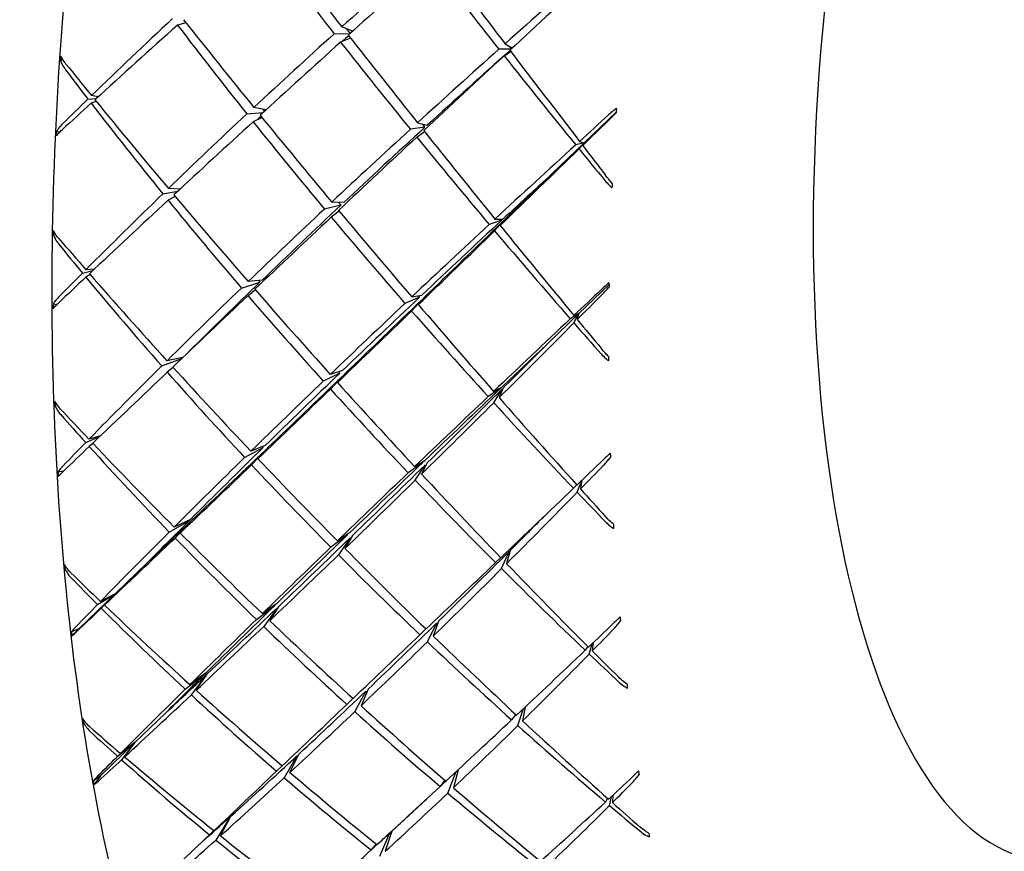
# Model space of a CAD drawing. Header units: inches. Extents: x 36 to 1719, y -84 to 1122.
# Tile 455 of 550: x 657.531 to 658.443, y 804.098 to 804.869. Entities that reach past the tile are written whole.
import ezdxf

# ---------------------------------------------------------------- set-up
doc = ezdxf.new("R2010")
doc.units = ezdxf.units.IN
doc.header["$LTSCALE"] = 48
doc.header["$MEASUREMENT"] = 0
doc.layers.add('Dimension (ANSI)', color=7, linetype='Continuous', lineweight=25)
doc.layers.add('Visible (ANSI)', color=7, linetype='Continuous', lineweight=30)
doc.styles.add('Note Text (ANSI)', font='tahoma.ttf')
doc.dimstyles.new('Architectural (ANSI)', dxfattribs={"dimscale": 48, "dimtxt": 0.125, "dimasz": 0.098425, "dimexe": 0.125, "dimexo": 0.0625, "dimgap": 0.031496, "dimtad": 0, "dimtih": 1, "dimtoh": 1, "dimdec": 4, "dimrnd": 1e-08, "dimzin": 3, "dimdsep": 46, "dimlunit": 4, "dimtxsty": 'Note Text (ANSI)', "dimcen": 0.09, "dimdle": 0.393701, "dimclrd": 256, "dimclre": 256, "dimclrt": 256, "dimadec": 0, "dimazin": 3, "dimtfac": 0.96, "dimtofl": 0, "dimtmove": 0, "dimatfit": 3, "dimfxl": 1, "dimfrac": 2, "dimtolj": 1, "dimtzin": 12, "dimlwd": -1, "dimlwe": -1, "dimarcsym": 0})

# ---------------------------------------------------------------- blocks, each defined once
blk = doc.blocks.new('*D22')
at = {"layer": 'Defpoints', "color": 0, "transparency": 16777216}
for p in [(711.01418, 998.5529), (618.7408, 762.9914), (748.91768, 762.9914)]:
    blk.add_point(p, dxfattribs=at)
at = {"layer": 'Dimension (ANSI)', "transparency": 16777216}
for p, q in [((708.01418, 998.5529), (612.7408, 998.5529)), ((618.7408, 993.82849), (618.7408, 898.07174)), ((618.7408, 767.71581), (618.7408, 887.47256)), ((745.91768, 762.9914), (612.7408, 762.9914))]:
    blk.add_line(p, q, dxfattribs=at)
for points in [[(617.9534, 993.82849), (619.5282, 993.82849), (618.7408, 998.5529)], [(617.9534, 767.71581), (619.5282, 767.71581), (618.7408, 762.9914)]]:
    blk.add_solid(points, dxfattribs=at)
at = {"layer": 'Dimension (ANSI)', "transparency": 16777216, "insert": (599.01817, 896.55992), "char_height": 6, "attachment_point": 1, "style": 'Note Text (ANSI)'}
blk.add_mtext('\\A1;19\'-7 9/16"', dxfattribs=at)

msp = doc.modelspace()

# ---------------------------------------------------------------- linework, layer by layer
at = {"layer": 'Visible (ANSI)'}
for p, q in [((657.68478, 804.86638), (657.67693, 804.86418)), ((657.83928, 804.85848), (657.82929, 804.86253)), ((657.83638, 804.85586), (657.82217, 804.8561)), ((657.8374, 804.85217), (657.82817, 804.84845)), ((657.98053, 804.84679), (657.98732, 804.84291)), ((657.98619, 804.84186), (657.97491, 804.84177)), ((657.97965, 804.83578), (657.98586, 804.83978)), ((657.57051, 804.83237), (657.56859, 804.83116)), ((657.60343, 804.79774), (657.59724, 804.79882)), ((657.59389, 804.79557), (657.60153, 804.79602)), ((657.60163, 804.79343), (657.59685, 804.79173)), ((657.75906, 804.78558), (657.74774, 804.78782)), ((657.74124, 804.78175), (657.75636, 804.7831)), ((657.7553, 804.77851), (657.747, 804.77453)), ((658.08363, 804.78354), (658.05386, 804.75492)), ((657.90626, 804.76939), (657.89283, 804.76752)), ((657.89945, 804.77358), (657.90846, 804.77141)), ((657.56751, 804.76464), (657.56495, 804.76567)), ((657.89871, 804.7603), (657.90597, 804.7654)), ((658.05386, 804.75492), (658.024, 804.72619)), ((658.05386, 804.75492), (658.04606, 804.75315)), ((658.0492, 804.74929), (658.05386, 804.75492)), ((658.0496, 804.75638), (658.05386, 804.75492)), ((658.05386, 804.75492), (658.05255, 804.75254)), ((657.66335, 804.70767), (657.67714, 804.71007)), ((657.67935, 804.71213), (657.66851, 804.71266)), ((657.67474, 804.70527), (657.66817, 804.70174)), ((657.82848, 804.69725), (657.81314, 804.69361)), ((657.83099, 804.69961), (657.81992, 804.69998)), ((657.82694, 804.69156), (657.81949, 804.68602)), ((657.97755, 804.68327), (657.96588, 804.67928)), ((657.97089, 804.67334), (657.97852, 804.68212)), ((657.97123, 804.68425), (657.97859, 804.68423)), ((657.97952, 804.68308), (657.97604, 804.67833)), ((657.56351, 804.67096), (657.56194, 804.66955)), ((657.58885, 804.63417), (657.59849, 804.63653)), ((657.59604, 804.63276), (657.59198, 804.6304)), ((657.59991, 804.63787), (657.59202, 804.63736)), ((657.7362, 804.62035), (657.75338, 804.62575)), ((657.75544, 804.62773), (657.74237, 804.6263)), ((658.07693, 804.62371), (658.04892, 804.59662)), ((657.74914, 804.61854), (657.74229, 804.61325)), ((657.565, 804.60485), (657.56153, 804.60522)), ((657.90133, 804.61187), (657.88778, 804.60612)), ((657.89399, 804.59902), (657.9034, 804.6095)), ((657.89408, 804.61207), (657.90343, 804.61385)), ((657.90546, 804.61148), (657.90016, 804.60496)), ((658.04892, 804.59662), (658.02065, 804.56929)), ((658.04892, 804.59662), (658.04102, 804.59175)), ((658.04434, 804.58795), (658.04892, 804.59662)), ((658.04438, 804.59492), (658.04892, 804.59662)), ((658.04892, 804.59662), (658.04751, 804.59114)), ((657.66232, 804.54805), (657.68081, 804.55501)), ((657.68192, 804.55606), (657.6672, 804.5529)), ((657.6729, 804.54663), (657.66741, 804.54227)), ((657.82747, 804.54147), (657.81211, 804.53399)), ((657.82985, 804.54375), (657.81854, 804.54018)), ((657.82994, 804.53873), (657.8188, 804.52659)), ((657.83231, 804.54101), (657.82522, 804.53276)), ((657.97654, 804.52748), (657.96484, 804.51966)), ((657.96993, 804.52449), (657.97752, 804.52842)), ((657.97013, 804.51387), (657.97756, 804.52636)), ((657.97851, 804.5273), (657.97501, 804.51871)), ((657.56456, 804.51312), (657.5633, 804.51163)), ((657.59182, 804.47702), (657.60473, 804.48255)), ((657.60546, 804.48324), (657.59482, 804.48009)), ((657.59856, 804.47615), (657.59512, 804.47337)), ((657.73917, 804.4632), (657.75628, 804.47237)), ((657.75823, 804.47428), (657.74502, 804.46893)), ((657.75842, 804.47008), (657.74559, 804.45633)), ((657.75154, 804.46204), (657.76041, 804.47198)), ((657.89672, 804.45469), (657.90622, 804.46039)), ((657.57117, 804.45044), (657.5661, 804.44955)), ((657.90423, 804.45849), (657.89076, 804.44897)), ((657.89729, 804.4421), (657.90641, 804.4562)), ((657.90836, 804.4581), (657.90313, 804.44781)), ((658.04748, 804.43092), (658.0516, 804.44188)), ((658.05176, 804.44203), (658.05048, 804.43399)), ((658.0471, 804.43773), (658.04399, 804.4346)), ((657.66929, 804.39404), (657.68808, 804.40487)), ((657.68897, 804.40576), (657.6739, 804.39865)), ((657.67945, 804.39308), (657.69005, 804.40469)), ((657.68911, 804.4038), (657.67464, 804.3885)), ((657.83427, 804.39115), (657.81907, 804.37998)), ((657.83652, 804.39333), (657.82516, 804.38587)), ((657.83687, 804.38853), (657.82611, 804.37288)), ((657.83912, 804.3907), (657.83219, 804.37875)), ((657.98531, 804.37698), (657.98197, 804.3647)), ((657.97652, 804.37036), (657.97181, 804.36565)), ((657.97737, 804.36009), (657.98442, 804.37609)), ((657.57362, 804.36158), (657.57262, 804.36009)), ((657.61908, 804.33677), (657.64895, 804.3655)), ((657.58538, 804.30437), (657.61908, 804.33677)), ((657.60276, 804.32681), (657.61908, 804.33677)), ((657.61908, 804.33677), (657.60558, 804.3297)), ((657.61908, 804.33677), (657.60623, 804.32334)), ((657.60925, 804.3262), (657.61908, 804.33677)), ((657.75011, 804.31298), (657.76696, 804.32576)), ((657.7688, 804.32756), (657.75563, 804.31838)), ((657.7692, 804.32359), (657.75685, 804.30646)), ((657.76248, 804.31182), (657.77108, 804.32538)), ((657.58538, 804.30437), (657.57861, 804.30134)), ((657.58538, 804.30437), (657.57908, 804.29767)), ((657.90722, 804.30425), (657.90169, 804.29876)), ((657.90855, 804.29222), (657.91719, 804.3097)), ((657.91903, 804.31149), (657.91407, 804.2976)), ((658.05737, 804.28783), (658.05492, 804.28438)), ((658.05859, 804.28089), (658.06123, 804.29038)), ((658.06217, 804.29128), (658.06142, 804.28377)), ((657.68414, 804.24827), (657.70258, 804.2626)), ((657.70342, 804.26343), (657.6885, 804.25256)), ((657.70367, 804.26159), (657.68976, 804.24305)), ((657.69431, 804.24731), (657.70455, 804.26241)), ((657.8515, 804.24641), (657.8413, 804.22752)), ((657.85362, 804.24843), (657.84704, 804.23298)), ((657.83958, 804.23979), (657.83393, 804.23421)), ((657.99924, 804.2317), (657.99683, 804.21893)), ((657.63743, 804.19877), (657.6657, 804.2261)), ((657.99041, 804.22491), (657.98667, 804.21988)), ((657.99249, 804.21464), (657.99777, 804.23032)), ((657.59052, 804.21894), (657.58975, 804.21755)), ((657.60554, 804.16794), (657.63743, 804.19877)), ((657.62147, 804.18611), (657.63743, 804.19877)), ((657.63743, 804.19877), (657.62413, 804.18876)), ((657.63743, 804.19877), (657.62511, 804.18287)), ((657.62796, 804.1855), (657.63743, 804.19877)), ((657.78757, 804.1864), (657.77587, 804.16619)), ((657.78119, 804.17112), (657.78935, 804.18805)), ((657.76882, 804.17228), (657.77394, 804.17732)), ((657.60554, 804.16794), (657.59882, 804.16312)), ((657.60554, 804.16794), (657.59948, 804.15972)), ((657.92758, 804.15196), (657.93532, 804.1719)), ((657.93715, 804.1736), (657.93278, 804.1569)), ((657.92484, 804.16378), (657.92041, 804.15806)), ((658.07747, 804.14042), (658.0792, 804.14882)), ((658.08052, 804.15005), (658.08013, 804.14307)), ((658.07553, 804.14718), (658.07364, 804.14368)), ((657.7168, 804.11228), (657.7265, 804.13062)), ((657.72567, 804.12987), (657.71251, 804.10842)), ((657.70663, 804.11323), (657.71066, 804.11718)), ((657.87357, 804.1148), (657.86412, 804.09301)), ((657.87557, 804.11663), (657.86953, 804.09795)), ((657.86096, 804.10486), (657.85642, 804.09918))]:
    msp.add_line(p, q, dxfattribs=at)
for centre, major_axis, ratio, start_param, end_param in [((658.54739, 804.83651), (-0.07006, -0.74672), 0.364593, 3.141593, 6.283185), ((658.12094, 804.87652), (-1.08183, 1.34598), 0.137398, 1.411345, 1.47114), ((658.45234, 804.84542), (-1.18088, 1.31616), 0.269265, 1.265763, 1.325865), ((658.45234, 804.84542), (-1.38351, -1.08891), 0.235378, 4.928135, 4.987931), ((658.12094, 804.87652), (-1.03111, 1.34912), 0.076382, 1.473456, 1.534484), ((658.12094, 804.87652), (-1.28495, -1.12919), 0.101643, 4.786484, 4.846586), ((658.45234, 804.84542), (-1.13933, 1.33356), 0.211581, 1.334556, 1.394658), ((658.45234, 804.84542), (-1.34305, -1.11018), 0.176994, 4.861093, 4.922122), ((658.12094, 804.87652), (-1.23234, -1.13908), 0.039443, 4.72376, 4.786354), ((658.45234, 804.84542), (-1.41917, -1.06147), 0.292641, 5.063637, 5.126232), ((658.12094, 804.87652), (-1.33195, -1.11469), 0.161915, 4.914366, 4.975394), ((658.45234, 804.84542), (-1.21919, 1.29139), 0.326011, 1.258329, 1.319357), ((658.12094, 804.87652), (-1.12818, 1.33689), 0.196711, 1.411694, 1.471796), ((658.45234, 804.84542), (-1.15253, 1.28457), 0.269265, 1.322054, 1.32549), ((658.45234, 804.84542), (-1.38351, -1.08891), 0.235378, 4.993585, 5.053687), ((658.45234, 804.84542), (-1.3503, -1.06278), 0.235378, 4.99491, 4.999638), ((658.12094, 804.87652), (-1.08183, 1.34598), 0.137398, 1.476794, 1.536896), ((658.12094, 804.87652), (-1.28495, -1.12919), 0.101643, 4.85224, 4.912035), ((658.45234, 804.84542), (-1.18088, 1.31616), 0.269265, 1.331519, 1.391314), ((658.45234, 804.84542), (-1.11199, 1.30155), 0.211581, 1.392457, 1.394587), ((657.87089, 804.71965), (-0.0365, -0.90004), 0.342423, 4.597471, 4.602068), ((658.45234, 804.84542), (-1.34305, -1.11018), 0.176994, 4.926543, 4.986645), ((658.12094, 804.87652), (-1.23234, -1.13908), 0.039443, 4.790776, 4.851804), ((658.45234, 804.84542), (-1.31082, -1.08353), 0.176994, 4.927545, 4.990167), ((658.45234, 804.84542), (-1.13933, 1.33356), 0.211581, 1.399079, 1.460108), ((658.12094, 804.87652), (-1.03111, 1.34912), 0.076382, 1.538906, 1.601501), ((658.12094, 804.87652), (-1.17063, 1.32126), 0.254683, 1.384625, 1.406258), ((658.45234, 804.84542), (-1.25494, 1.25838), 0.382084, 1.223618, 1.243769), ((658.12094, 804.87652), (-1.33195, -1.11469), 0.161915, 4.978249, 4.999882), ((658.45234, 804.84542), (-1.41917, -1.06147), 0.292641, 5.129087, 5.149238), ((658.45234, 804.84542), (-1.25494, 1.25838), 0.382084, 1.246624, 1.309218), ((658.12094, 804.87652), (-1.17063, 1.32126), 0.254683, 1.409113, 1.470141), ((658.45234, 804.84542), (-1.38351, -1.08891), 0.235378, 5.059035, 5.120063), ((658.45234, 804.84542), (-1.3503, -1.06278), 0.235378, 5.062336, 5.065193), ((658.12094, 804.87652), (-1.12818, 1.33689), 0.196711, 1.477144, 1.536939), ((658.45234, 804.84542), (-1.18993, 1.26039), 0.326011, 1.317148, 1.318652), ((658.45234, 804.84542), (-1.29743, -1.12597), 0.117152, 4.903389, 4.925022), ((658.263, 804.68293), (-0.0151, -0.90169), 0.201926, 4.600146, 4.604745), ((658.12094, 804.87652), (-1.28495, -1.12919), 0.101643, 4.917383, 4.977485), ((658.45234, 804.84542), (-1.21919, 1.29139), 0.326011, 1.324705, 1.384807), ((658.45234, 804.84542), (-1.31082, -1.08353), 0.176994, 4.991993, 5.055302), ((658.45234, 804.84542), (-1.15253, 1.28457), 0.269265, 1.388912, 1.391314), ((658.12094, 804.87652), (1.17365, 1.14508), 0.025077, 4.629637, 4.649788), ((657.88409, 804.95915), (-0.1077, -0.91534), 0.329751, 4.963989, 4.968586), ((658.45234, 804.84542), (-1.34305, -1.11018), 0.176994, 4.991993, 5.051789), ((658.12094, 804.87652), (-1.23234, -1.13908), 0.039443, 4.857152, 4.917254), ((658.45234, 804.84542), (-1.18088, 1.31616), 0.269265, 1.396662, 1.456764), ((658.12094, 804.87652), (-1.08183, 1.34598), 0.137398, 1.542244, 1.603273), ((658.45234, 804.84542), (-1.29743, -1.12597), 0.117152, 4.927878, 4.988906), ((658.12094, 804.87652), (-1.03111, 1.34912), 0.076382, 1.604356, 1.624507), ((658.12094, 804.87652), (1.17365, 1.14508), 0.025077, 4.564187, 4.626782), ((658.45234, 804.84542), (-1.13933, 1.33356), 0.211581, 1.462963, 1.484596), ((658.45234, 804.84542), (-1.26629, -1.09894), 0.117152, 4.954299, 4.992451), ((658.12094, 804.87652), (1.14549, 1.1176), 0.025077, 4.564187, 4.603216), ((658.27628, 804.92221), (0.11113, 0.91473), 0.190556, 1.819761, 1.824359), ((658.45234, 804.84542), (-1.38351, -1.08891), 0.235378, 5.124485, 5.18708), ((658.12094, 804.87652), (-1.17063, 1.32126), 0.254683, 1.474563, 1.534665), ((658.12094, 804.87652), (-1.28495, -1.12919), 0.101643, 4.981907, 5.042935), ((658.45234, 804.84542), (-1.25494, 1.25838), 0.382084, 1.31364, 1.374668), ((658.45234, 804.84542), (-1.31082, -1.08353), 0.176994, 5.057443, 5.121067), ((658.45234, 804.84542), (-1.18993, 1.26039), 0.326011, 1.382896, 1.384807), ((658.45234, 804.84542), (-1.34305, -1.11018), 0.176994, 5.057443, 5.117545), ((658.12094, 804.87652), (-1.12818, 1.33689), 0.196711, 1.542594, 1.602696), ((658.12094, 804.87652), (-1.23234, -1.13908), 0.039443, 4.922909, 4.982704), ((658.45234, 804.84542), (-1.21919, 1.29139), 0.326011, 1.390461, 1.450257), ((658.45234, 804.84542), (-1.29743, -1.12597), 0.117152, 4.993327, 5.053429), ((658.45234, 804.84542), (-1.26629, -1.09894), 0.117152, 4.993327, 5.056951), ((658.12094, 804.87652), (1.14549, 1.1176), 0.025077, 4.498738, 4.563311), ((658.12094, 804.87652), (-1.08183, 1.34598), 0.137398, 1.607694, 1.670289), ((658.45234, 804.84542), (-1.15253, 1.28457), 0.269265, 1.456027, 1.456764), ((658.45234, 804.84542), (-1.15253, 1.28457), 0.269265, 1.457641, 1.457782), ((657.87436, 804.6476), (-0.02112, -0.87841), 0.3561, 4.691369, 4.695966), ((658.12094, 804.87652), (1.17365, 1.14508), 0.025077, 4.498738, 4.559766), ((658.45234, 804.84542), (-1.18088, 1.31616), 0.269265, 1.461186, 1.522214), ((658.45234, 804.84542), (-1.289, 1.216), 0.437675, 1.2745, 1.294651), ((658.12094, 804.87652), (-1.20971, 1.29844), 0.31164, 1.444406, 1.466039), ((658.45234, 804.84542), (-1.38351, -1.08891), 0.235378, 5.189935, 5.210086), ((658.12094, 804.87652), (-1.20971, 1.29844), 0.31164, 1.468894, 1.529922), ((658.12094, 804.87652), (-1.28495, -1.12919), 0.101643, 5.04579, 5.067423), ((658.45234, 804.84542), (-1.289, 1.216), 0.437675, 1.297506, 1.3601), ((658.45234, 804.84542), (-1.31082, -1.08353), 0.176994, 5.122893, 5.182514), ((658.45234, 804.84542), (-1.22482, 1.22818), 0.382084, 1.373428, 1.374668), ((658.26662, 804.6108), (0.01216, -0.88148), 0.214989, 4.692994, 4.697592), ((658.45234, 804.84542), (-1.34305, -1.11018), 0.176994, 5.122893, 5.183921), ((658.12094, 804.87652), (-1.17063, 1.32126), 0.254683, 1.540013, 1.599808), ((658.45234, 804.84542), (-1.24629, -1.13696), 0.05548, 4.973231, 4.994864), ((657.87599, 804.88293), (-0.09034, -0.92112), 0.327401, 5.050586, 5.055182), ((658.12094, 804.87652), (-1.23234, -1.13908), 0.039443, 4.988052, 5.048154), ((658.45234, 804.84542), (-1.25494, 1.25838), 0.382084, 1.380016, 1.440118), ((658.45234, 804.84542), (-1.29743, -1.12597), 0.117152, 5.058777, 5.118573), ((658.45234, 804.84542), (-1.26629, -1.09894), 0.117152, 5.058777, 5.122087), ((658.12094, 804.87652), (1.14549, 1.1176), 0.025077, 4.433288, 4.496911), ((658.45234, 804.84542), (-1.18993, 1.26039), 0.326011, 1.449212, 1.450257), ((658.45234, 804.84542), (-1.18993, 1.26039), 0.326011, 1.452083, 1.452285), ((658.12094, 804.87652), (1.1083, 1.1481), 0.092295, 4.551061, 4.571212), ((658.12094, 804.87652), (1.17365, 1.14508), 0.025077, 4.433288, 4.49339), ((658.45234, 804.84542), (-1.21919, 1.29139), 0.326011, 1.455605, 1.515707), ((658.12094, 804.87652), (-1.12818, 1.33689), 0.196711, 1.608044, 1.669072), ((658.45234, 804.84542), (-1.24629, -1.13696), 0.05548, 4.997719, 5.058747), ((658.12094, 804.87652), (1.1083, 1.1481), 0.092295, 4.485612, 4.548206), ((658.45234, 804.84542), (-1.18088, 1.31616), 0.269265, 1.525069, 1.546702), ((658.12094, 804.87652), (-1.08183, 1.34598), 0.137398, 1.673144, 1.693295), ((658.45234, 804.84542), (-1.21637, -1.10967), 0.05548, 5.02414, 5.062292), ((658.12094, 804.87652), (1.0817, 1.12054), 0.092295, 4.485612, 4.52464), ((658.45234, 804.84542), (-1.25807, 1.18681), 0.437675, 1.359616, 1.359987), ((658.26816, 804.84598), (-0.08279, -0.92157), 0.188872, 5.048381, 5.052979), ((658.45234, 804.84542), (-1.34305, -1.11018), 0.176994, 5.188343, 5.250938), ((658.12094, 804.87652), (-1.23234, -1.13908), 0.039443, 5.052575, 5.113604), ((658.45234, 804.84542), (-1.289, 1.216), 0.437675, 1.364522, 1.42555), ((658.45234, 804.84542), (-1.31082, -1.08353), 0.176994, 5.196239, 5.197158), ((658.12094, 804.87652), (-1.20971, 1.29844), 0.31164, 1.534344, 1.594446), ((658.45234, 804.84542), (-1.26629, -1.09894), 0.117152, 5.124227, 5.187851), ((658.45234, 804.84542), (-1.22482, 1.22818), 0.382084, 1.439186, 1.440118), ((658.45234, 804.84542), (-1.29743, -1.12597), 0.117152, 5.124227, 5.184329), ((658.12094, 804.87652), (1.14549, 1.1176), 0.025077, 4.367838, 4.431147), ((658.12094, 804.87652), (-1.17063, 1.32126), 0.254683, 1.605462, 1.665564), ((658.45234, 804.84542), (-1.22482, 1.22818), 0.382084, 1.442259, 1.44244), ((658.12094, 804.87652), (1.17365, 1.14508), 0.025077, 4.367838, 4.427633), ((658.45234, 804.84542), (-1.25494, 1.25838), 0.382084, 1.445773, 1.505568), ((658.45234, 804.84542), (-1.21637, -1.10967), 0.05548, 5.063169, 5.126793), ((658.12094, 804.87652), (1.0817, 1.12054), 0.092295, 4.420162, 4.484735), ((658.45234, 804.84542), (-1.18993, 1.26039), 0.326011, 1.51548, 1.515707), ((658.45234, 804.84542), (-1.18993, 1.26039), 0.326011, 1.516583, 1.516916), ((657.88179, 804.57952), (0.00888, 0.85117), 0.374622, 1.649957, 1.654553), ((658.45234, 804.84542), (-1.24629, -1.13696), 0.05548, 5.063169, 5.123271), ((658.12094, 804.87652), (1.1083, 1.1481), 0.092295, 4.420162, 4.48119), ((658.45234, 804.84542), (-1.21919, 1.29139), 0.326011, 1.520128, 1.581156), ((658.12094, 804.87652), (-1.12818, 1.33689), 0.196711, 1.673493, 1.736088), ((658.12094, 804.87652), (-1.24604, 1.26762), 0.367863, 1.500702, 1.522335), ((658.45234, 804.84542), (-1.32256, 1.16255), 0.492862, 1.319676, 1.339827), ((658.45234, 804.84542), (-1.34305, -1.11018), 0.176994, 5.253793, 5.273943), ((658.12094, 804.87652), (-1.23234, -1.13908), 0.039443, 5.116459, 5.138092), ((658.45234, 804.84542), (-1.32256, 1.16255), 0.492862, 1.342682, 1.405277), ((658.12094, 804.87652), (-1.24604, 1.26762), 0.367863, 1.52519, 1.586218), ((658.45234, 804.84542), (-1.26629, -1.09894), 0.117152, 5.189677, 5.25425), ((658.12094, 804.87652), (1.14549, 1.1176), 0.025077, 4.302388, 4.366012), ((658.45234, 804.84542), (-1.25807, 1.18681), 0.437675, 1.424903, 1.42555), ((658.45234, 804.84542), (-1.25807, 1.18681), 0.437675, 1.427377, 1.427503), ((658.45234, 804.84542), (-1.29743, -1.12597), 0.117152, 5.189677, 5.250705), ((658.12094, 804.87652), (-1.20971, 1.29844), 0.31164, 1.599794, 1.659589), ((658.45234, 804.84542), (-1.1892, -1.14388), 0.008413, 1.215051, 1.236684), ((658.27394, 804.54268), (0.03707, -0.85525), 0.233125, 4.79063, 4.795227), ((658.12094, 804.87652), (1.17365, 1.14508), 0.025077, 4.302388, 4.36249), ((658.45234, 804.84542), (-1.289, 1.216), 0.437675, 1.430898, 1.491), ((658.45234, 804.84542), (-1.21637, -1.10967), 0.05548, 5.128619, 5.191928), ((658.12094, 804.87652), (1.0817, 1.12054), 0.092295, 4.354712, 4.418335), ((658.45234, 804.84542), (-1.22482, 1.22818), 0.382084, 1.505207, 1.505568), ((658.45234, 804.84542), (-1.22482, 1.22818), 0.382084, 1.507394, 1.507928), ((658.12094, 804.87652), (1.03537, 1.14926), 0.162513, 4.466892, 4.487042), ((657.87131, 804.80641), (-0.07211, -0.9186), 0.329147, 5.137059, 5.141657), ((658.45234, 804.84542), (-1.24629, -1.13696), 0.05548, 5.128619, 5.188414), ((658.12094, 804.87652), (1.1083, 1.1481), 0.092295, 4.354712, 4.414814), ((658.45234, 804.84542), (-1.25494, 1.25838), 0.382084, 1.510916, 1.571018), ((658.12094, 804.87652), (-1.17063, 1.32126), 0.254683, 1.670912, 1.731941), ((658.45234, 804.84542), (-1.1892, -1.14388), 0.008413, 1.151168, 1.212196), ((658.12094, 804.87652), (-1.12818, 1.33689), 0.196711, 1.738943, 1.759094), ((658.12094, 804.87652), (1.03537, 1.14926), 0.162513, 4.401442, 4.464036), ((658.45234, 804.84542), (-1.21919, 1.29139), 0.326011, 1.584011, 1.605645), ((658.45234, 804.84542), (-1.26629, -1.09894), 0.117152, 5.255127, 5.294156), ((658.45234, 804.84542), (-1.29082, 1.13464), 0.492862, 1.405013, 1.405277), ((658.12094, 804.87652), (1.01052, 1.12168), 0.162513, 4.401442, 4.431912), ((658.12094, 804.87652), (1.14549, 1.1176), 0.025077, 4.263359, 4.301511), ((658.45234, 804.84542), (-1.29082, 1.13464), 0.492862, 1.406154, 1.406206), ((658.26362, 804.76956), (-0.05368, -0.92026), 0.191216, 5.135298, 5.139896), ((658.45234, 804.84542), (-1.29743, -1.12597), 0.117152, 5.255127, 5.317722), ((658.12094, 804.87652), (1.17365, 1.14508), 0.025077, 4.236938, 4.297966), ((658.45234, 804.84542), (-1.32256, 1.16255), 0.492862, 1.409699, 1.470727), ((658.12094, 804.87652), (-1.24604, 1.26762), 0.367863, 1.59064, 1.650742), ((658.45234, 804.84542), (-1.21637, -1.10967), 0.05548, 5.194069, 5.257692), ((658.12094, 804.87652), (1.0817, 1.12054), 0.092295, 4.289262, 4.352571), ((658.45234, 804.84542), (-1.25807, 1.18681), 0.437675, 1.490656, 1.491), ((658.45234, 804.84542), (-1.25807, 1.18681), 0.437675, 1.493141, 1.493653), ((658.45234, 804.84542), (-1.24629, -1.13696), 0.05548, 5.194069, 5.254171), ((658.12094, 804.87652), (-1.20971, 1.29844), 0.31164, 1.665243, 1.725345), ((658.12094, 804.87652), (1.1083, 1.1481), 0.092295, 4.289262, 4.349057), ((658.45234, 804.84542), (-1.289, 1.216), 0.437675, 1.496655, 1.55645), ((658.12094, 804.87652), (1.01052, 1.12168), 0.162513, 4.335992, 4.400565), ((658.45234, 804.84542), (-1.22482, 1.22818), 0.382084, 1.571895, 1.572312), ((657.8924, 804.51647), (0.00108, 0.81877), 0.397674, 1.758896, 1.763493), ((658.45234, 804.84542), (-1.1892, -1.14388), 0.008413, 1.086644, 1.146746), ((658.12094, 804.87652), (1.03537, 1.14926), 0.162513, 4.335992, 4.39702), ((658.45234, 804.84542), (-1.25494, 1.25838), 0.382084, 1.575439, 1.636468), ((658.12094, 804.87652), (-1.17063, 1.32126), 0.254683, 1.736362, 1.798957), ((658.12094, 804.87652), (-1.28044, 1.22776), 0.423564, 1.55281, 1.574443), ((658.45234, 804.84542), (-1.35725, 1.09544), 0.547529, 1.357144, 1.377295), ((658.45234, 804.84542), (-1.29743, -1.12597), 0.117152, 5.320577, 5.340728), ((658.12094, 804.87652), (1.17365, 1.14508), 0.025077, 4.21245, 4.234083), ((658.45234, 804.84542), (-1.35725, 1.09544), 0.547529, 1.38015, 1.442745), ((658.12094, 804.87652), (-1.28044, 1.22776), 0.423564, 1.577298, 1.638327), ((658.45234, 804.84542), (-1.21637, -1.10967), 0.05548, 5.259519, 5.324092), ((658.12094, 804.87652), (1.0817, 1.12054), 0.092295, 4.223812, 4.287436), ((658.45234, 804.84542), (-1.29082, 1.13464), 0.492862, 1.470477, 1.470727), ((658.45234, 804.84542), (-1.29082, 1.13464), 0.492862, 1.472553, 1.472927), ((658.45234, 804.84542), (-1.24629, -1.13696), 0.05548, 5.259519, 5.320547), ((658.28468, 804.47961), (0.0586, -0.82406), 0.256794, 4.894611, 4.89921), ((658.12094, 804.87652), (1.1083, 1.1481), 0.092295, 4.223812, 4.283914), ((658.45234, 804.84542), (-1.32256, 1.16255), 0.492862, 1.476075, 1.536177), ((658.12094, 804.87652), (-1.24604, 1.26762), 0.367863, 1.65609, 1.715885), ((658.12094, 804.87652), (1.01052, 1.12168), 0.162513, 4.270542, 4.334166), ((658.45234, 804.84542), (-1.25807, 1.18681), 0.437675, 1.558276, 1.55899), ((658.45234, 804.84542), (-1.12561, -1.14756), 0.074911, 1.137676, 1.159309), ((658.12094, 804.87652), (0.95337, 1.1501), 0.23583, 4.375125, 4.395276), ((657.87061, 804.73139), (-0.05421, -0.90867), 0.335209, 5.225273, 5.22987), ((658.45234, 804.84542), (-1.1892, -1.14388), 0.008413, 1.021501, 1.081296), ((658.12094, 804.87652), (-1.20971, 1.29844), 0.31164, 1.730693, 1.791722), ((658.12094, 804.87652), (1.03537, 1.14926), 0.162513, 4.270542, 4.330644), ((658.45234, 804.84542), (-1.289, 1.216), 0.437675, 1.561798, 1.6219), ((658.45234, 804.84542), (-1.12561, -1.14756), 0.074911, 1.073793, 1.134821), ((658.12094, 804.87652), (0.95337, 1.1501), 0.23583, 4.309675, 4.37227), ((658.45234, 804.84542), (-1.25494, 1.25838), 0.382084, 1.639323, 1.660956), ((658.12094, 804.87652), (-1.17063, 1.32126), 0.254683, 1.801812, 1.821963), ((658.45234, 804.84542), (-1.21637, -1.10967), 0.05548, 5.324968, 5.363997), ((658.12094, 804.87652), (1.0817, 1.12054), 0.092295, 4.184783, 4.222935), ((658.45234, 804.84542), (-1.32467, 1.06915), 0.547529, 1.442639, 1.442745), ((658.45234, 804.84542), (-1.32467, 1.06915), 0.547529, 1.443621, 1.443779), ((658.26291, 804.69461), (-0.0247, -0.91146), 0.197752, 5.223519, 5.228115), ((658.45234, 804.84542), (-1.24629, -1.13696), 0.05548, 5.324968, 5.387563), ((658.12094, 804.87652), (1.1083, 1.1481), 0.092295, 4.158362, 4.219391), ((658.45234, 804.84542), (-1.35725, 1.09544), 0.547529, 1.447166, 1.508194), ((658.12094, 804.87652), (-1.28044, 1.22776), 0.423564, 1.642748, 1.70285), ((658.12094, 804.87652), (1.01052, 1.12168), 0.162513, 4.205092, 4.268401), ((658.45234, 804.84542), (-1.29082, 1.13464), 0.492862, 1.538317, 1.539033), ((658.45234, 804.84542), (-1.1892, -1.14388), 0.008413, 0.955745, 1.015847), ((658.12094, 804.87652), (-1.24604, 1.26762), 0.367863, 1.72154, 1.781642), ((658.12094, 804.87652), (1.03537, 1.14926), 0.162513, 4.205092, 4.264887), ((658.45234, 804.84542), (-1.32256, 1.16255), 0.492862, 1.541831, 1.601627), ((657.9069, 804.45988), (-0.00046, 0.78415), 0.42542, 1.880138, 1.884734), ((658.12094, 804.87652), (-1.31399, 1.17732), 0.478855, 1.599595, 1.621228), ((658.45234, 804.84542), (-1.12561, -1.14756), 0.074911, 1.00927, 1.069371), ((658.12094, 804.87652), (0.95337, 1.1501), 0.23583, 4.244225, 4.305254), ((658.45234, 804.84542), (-1.289, 1.216), 0.437675, 1.626321, 1.68735), ((658.12094, 804.87652), (-1.20971, 1.29844), 0.31164, 1.796143, 1.858738), ((658.45234, 804.84542), (-1.39525, 1.01053), 0.601211, 1.383758, 1.403909), ((658.45234, 804.84542), (-1.24629, -1.13696), 0.05548, 5.390418, 5.410569), ((658.12094, 804.87652), (-1.31399, 1.17732), 0.478855, 1.624083, 1.685111), ((658.12094, 804.87652), (1.01052, 1.12168), 0.162513, 4.139642, 4.203266), ((658.45234, 804.84542), (-1.32467, 1.06915), 0.547529, 1.510021, 1.51056), ((658.12094, 804.87652), (1.1083, 1.1481), 0.092295, 4.133874, 4.155507), ((658.45234, 804.84542), (-1.39525, 1.01053), 0.601211, 1.406764, 1.469358), ((658.45234, 804.84542), (-1.1892, -1.14388), 0.008413, 0.889369, 0.950397), ((658.12094, 804.87652), (-1.28044, 1.22776), 0.423564, 1.708198, 1.767993), ((658.45234, 804.84542), (-1.29082, 1.13464), 0.492862, 1.603623, 1.604268), ((658.29893, 804.42282), (0.0756, -0.79021), 0.286637, 5.006952, 5.01155), ((657.87369, 804.65898), (-0.03757, -0.89143), 0.34562, 5.316754, 5.32135), ((658.12094, 804.87652), (1.03537, 1.14926), 0.162513, 4.139642, 4.199744), ((658.45234, 804.84542), (-1.35725, 1.09544), 0.547529, 1.513542, 1.573644), ((658.45234, 804.84542), (-1.12561, -1.14756), 0.074911, 0.944126, 1.003922), ((658.12094, 804.87652), (0.93049, 1.1225), 0.23583, 4.226839, 4.231915), ((658.45234, 804.84542), (-1.05472, -1.14907), 0.144344, 1.055085, 1.076718), ((658.12094, 804.87652), (0.85982, 1.15274), 0.311868, 4.272557, 4.292708), ((658.12094, 804.87652), (0.95337, 1.1501), 0.23583, 4.178775, 4.238877), ((658.45234, 804.84542), (-1.32256, 1.16255), 0.492862, 1.606975, 1.667077), ((658.12094, 804.87652), (-1.24604, 1.26762), 0.367863, 1.78699, 1.848018), ((658.12094, 804.87652), (0.93049, 1.1225), 0.23583, 4.178775, 4.212944), ((658.45234, 804.84542), (-1.05472, -1.14907), 0.144344, 0.991201, 1.05223), ((658.12094, 804.87652), (0.85982, 1.15274), 0.311868, 4.207107, 4.269702), ((658.45234, 804.84542), (-1.289, 1.216), 0.437675, 1.690205, 1.711838), ((658.12094, 804.87652), (-1.20971, 1.29844), 0.31164, 1.861593, 1.881744), ((658.12094, 804.87652), (1.01052, 1.12168), 0.162513, 4.111097, 4.138766), ((658.45234, 804.84542), (-1.36176, 0.98628), 0.601211, 1.470235, 1.470469), ((658.45234, 804.84542), (-1.1892, -1.14388), 0.008413, 0.822352, 0.884947), ((658.12094, 804.87652), (-1.31399, 1.17732), 0.478855, 1.689533, 1.749635), ((658.12094, 804.87652), (0.93049, 1.1225), 0.23583, 4.166584, 4.176635), ((658.45234, 804.84542), (-1.32467, 1.06915), 0.547529, 1.575785, 1.57663), ((658.26586, 804.62193), (0.00341, -0.89494), 0.208675, 5.314048, 5.318646), ((658.12094, 804.87652), (1.03537, 1.14926), 0.162513, 4.074192, 4.135221), ((658.45234, 804.84542), (-1.39525, 1.01053), 0.601211, 1.47378, 1.534808), ((658.12094, 804.87652), (0.93049, 1.1225), 0.23583, 4.158504, 4.164078), ((658.45234, 804.84542), (-1.12561, -1.14756), 0.074911, 0.87837, 0.938472)]:
    msp.add_ellipse(centre, major_axis=major_axis, ratio=ratio, start_param=start_param, end_param=end_param, dxfattribs=at)
for points, knots in [([(657.98826, 806.07055), (657.93717, 806.02959), (657.88754, 805.96819), (657.795, 805.81072), (657.75216, 805.71458), (657.67761, 805.4977), (657.64589, 805.37711), (657.59657, 805.1235), (657.57897, 804.99055), (657.55959, 804.72559), (657.5578, 804.59361), (657.57027, 804.34381), (657.58451, 804.22604), (657.62775, 804.01636), (657.65674, 803.92456), (657.7172, 803.79684), (657.74573, 803.75245), (657.77694, 803.71843)], [2.787961, 2.787961, 2.787961, 2.787961, 3.110317, 3.110317, 3.433142, 3.433142, 3.754618, 3.754618, 4.075547, 4.075547, 4.396367, 4.396367, 4.717424, 4.717424, 5.039259, 5.039259, 5.271858, 5.271858, 5.271858, 5.271858]), ([(657.57357, 804.82809), (657.57239, 804.82956), (657.57113, 804.83133), (657.56977, 804.83358), (657.5693, 804.83445), (657.56891, 804.83526)], [0, 0, 0, 0, 0.01468772, 0.01468772, 0.02281833, 0.02281833, 0.02281833, 0.02281833]), ([(657.56859, 804.83116), (657.56898, 804.83004), (657.56949, 804.82885), (657.57085, 804.82618), (657.57205, 804.82426), (657.57323, 804.8227)], [0.16538083, 0.16538083, 0.16538083, 0.16538083, 0.17536928, 0.17536928, 0.19052615, 0.19052615, 0.19052615, 0.19052615]), ([(658.07618, 804.77551), (658.07754, 804.77683), (658.07922, 804.77848), (658.08156, 804.7808), (658.08261, 804.78185), (658.0836, 804.78284)], [0, 0, 0, 0, 0.01515687, 0.01515687, 0.02514531, 0.02514531, 0.02514531, 0.02514531]), ([(658.08376, 804.78696), (658.08286, 804.78626), (658.08192, 804.78552), (658.07961, 804.78363), (658.07788, 804.78213), (658.07652, 804.7809)], [0.15981607, 0.15981607, 0.15981607, 0.15981607, 0.16794668, 0.16794668, 0.1826344, 0.1826344, 0.1826344, 0.1826344]), ([(657.57045, 804.77264), (657.56911, 804.77132), (657.56772, 804.76972), (657.56609, 804.76754), (657.56546, 804.76657), (657.56495, 804.76567)], [0, 0, 0, 0, 0.01515687, 0.01515687, 0.02514531, 0.02514531, 0.02514531, 0.02514531]), ([(657.56482, 804.76155), (657.56528, 804.76217), (657.56584, 804.76284), (657.56743, 804.7646), (657.56886, 804.76603), (657.57019, 804.76726)], [0.15982427, 0.15982427, 0.15982427, 0.15982427, 0.16795488, 0.16795488, 0.18264261, 0.18264261, 0.18264261, 0.18264261]), ([(658.07996, 804.71735), (658.07909, 804.71838), (658.07816, 804.71949), (658.07608, 804.72203), (658.0746, 804.72389), (658.0734, 804.72545)], [0.16538083, 0.16538083, 0.16538083, 0.16538083, 0.17536928, 0.17536928, 0.19052615, 0.19052615, 0.19052615, 0.19052615]), ([(658.07314, 804.72007), (658.07435, 804.7186), (658.0759, 804.71689), (658.07799, 804.71478), (658.07884, 804.71398), (658.07967, 804.71325)], [0, 0, 0, 0, 0.01468772, 0.01468772, 0.02281833, 0.02281833, 0.02281833, 0.02281833]), ([(657.56194, 804.66955), (657.56239, 804.66836), (657.56295, 804.66712), (657.56443, 804.66437), (657.56571, 804.66243), (657.56696, 804.66089)], [0.16538083, 0.16538083, 0.16538083, 0.16538083, 0.17536928, 0.17536928, 0.19052615, 0.19052615, 0.19052615, 0.19052615]), ([(657.56704, 804.6662), (657.56579, 804.66766), (657.56445, 804.66945), (657.563, 804.67178), (657.56249, 804.67271), (657.56207, 804.67359)], [0, 0, 0, 0, 0.01468772, 0.01468772, 0.02281833, 0.02281833, 0.02281833, 0.02281833]), ([(658.07692, 804.62528), (658.07605, 804.62452), (658.07515, 804.62373), (658.07293, 804.62174), (658.07128, 804.62023), (658.06999, 804.61901)], [0.15982454, 0.15982454, 0.15982454, 0.15982454, 0.16795515, 0.16795515, 0.18264287, 0.18264287, 0.18264287, 0.18264287]), ([(658.06991, 804.6137), (658.07119, 804.615), (658.07279, 804.61667), (658.07502, 804.61907), (658.07602, 804.62017), (658.07696, 804.62123)], [0, 0, 0, 0, 0.01515687, 0.01515687, 0.02514531, 0.02514531, 0.02514531, 0.02514531]), ([(657.56664, 804.61171), (657.56537, 804.61043), (657.56406, 804.60891), (657.56256, 804.60689), (657.56198, 804.60602), (657.56153, 804.60522)], [0, 0, 0, 0, 0.01515687, 0.01515687, 0.02514531, 0.02514531, 0.02514531, 0.02514531]), ([(657.5616, 804.60118), (657.56203, 804.6017), (657.56255, 804.6023), (657.56403, 804.60389), (657.56538, 804.60525), (657.56665, 804.60645)], [0.15981607, 0.15981607, 0.15981607, 0.15981607, 0.16794668, 0.16794668, 0.1826344, 0.1826344, 0.1826344, 0.1826344]), ([(658.07654, 804.55689), (658.07561, 804.55782), (658.07463, 804.55884), (658.07243, 804.56121), (658.07085, 804.563), (658.06959, 804.56452)], [0.16538083, 0.16538083, 0.16538083, 0.16538083, 0.17536928, 0.17536928, 0.19052615, 0.19052615, 0.19052615, 0.19052615]), ([(658.0696, 804.55926), (658.07087, 804.55782), (658.0725, 804.55618), (658.0747, 804.55424), (658.07559, 804.55352), (658.07645, 804.55287)], [0, 0, 0, 0, 0.01468772, 0.01468772, 0.02281833, 0.02281833, 0.02281833, 0.02281833]), ([(657.56851, 804.50805), (657.56719, 804.50946), (657.56578, 804.51125), (657.56422, 804.51364), (657.56367, 804.5146), (657.56322, 804.51553)], [0, 0, 0, 0, 0.01468772, 0.01468772, 0.02281833, 0.02281833, 0.02281833, 0.02281833]), ([(657.5633, 804.51163), (657.56379, 804.51039), (657.56441, 804.50911), (657.566, 804.50632), (657.56738, 804.5044), (657.5687, 804.50291)], [0.16523065, 0.16523065, 0.16523065, 0.16523065, 0.1752191, 0.1752191, 0.19037596, 0.19037596, 0.19037596, 0.19037596]), ([(658.07807, 804.46722), (658.07723, 804.46641), (658.07637, 804.46558), (658.07425, 804.46354), (658.07268, 804.46203), (658.07146, 804.46086)], [0.15981607, 0.15981607, 0.15981607, 0.15981607, 0.16794668, 0.16794668, 0.1826344, 0.1826344, 0.1826344, 0.1826344]), ([(658.07164, 804.45572), (658.07286, 804.45697), (658.07437, 804.45863), (658.07647, 804.46107), (658.07742, 804.4622), (658.07831, 804.4633)], [0, 0, 0, 0, 0.01515687, 0.01515687, 0.02514531, 0.02514531, 0.02514531, 0.02514531]), ([(657.57084, 804.45546), (657.56965, 804.45423), (657.56843, 804.45282), (657.56704, 804.451), (657.56651, 804.45024), (657.5661, 804.44955)], [0, 0, 0, 0, 0.01515687, 0.01515687, 0.02514531, 0.02514531, 0.02514531, 0.02514531]), ([(657.56638, 804.44566), (657.56677, 804.44609), (657.56726, 804.44659), (657.56864, 804.44799), (657.56992, 804.44924), (657.57112, 804.45039)], [0.15981607, 0.15981607, 0.15981607, 0.15981607, 0.16794668, 0.16794668, 0.1826344, 0.1826344, 0.1826344, 0.1826344]), ([(658.08112, 804.40123), (658.08014, 804.40204), (658.0791, 804.40296), (658.07679, 804.40512), (658.07513, 804.4068), (658.07379, 804.40827)], [0.16523065, 0.16523065, 0.16523065, 0.16523065, 0.1752191, 0.1752191, 0.19037596, 0.19037596, 0.19037596, 0.19037596]), ([(658.07407, 804.4032), (658.07541, 804.40182), (658.07711, 804.40028), (658.07941, 804.39854), (658.08033, 804.3979), (658.08123, 804.39736)], [0, 0, 0, 0, 0.01468772, 0.01468772, 0.02281833, 0.02281833, 0.02281833, 0.02281833]), ([(657.57797, 804.35634), (657.57659, 804.35769), (657.57509, 804.35944), (657.57343, 804.36185), (657.57284, 804.36283), (657.57234, 804.36379)], [0, 0, 0, 0, 0.01468772, 0.01468772, 0.02281833, 0.02281833, 0.02281833, 0.02281833]), ([(657.57262, 804.36009), (657.57317, 804.35883), (657.57384, 804.35754), (657.57557, 804.35476), (657.57703, 804.35288), (657.57841, 804.35146)], [0.16538083, 0.16538083, 0.16538083, 0.16538083, 0.17536928, 0.17536928, 0.19052615, 0.19052615, 0.19052615, 0.19052615]), ([(658.08719, 804.31548), (658.0864, 804.31464), (658.08558, 804.31379), (658.08356, 804.31173), (658.08207, 804.31026), (658.08092, 804.30915)], [0.15982454, 0.15982454, 0.15982454, 0.15982454, 0.16795515, 0.16795515, 0.18264287, 0.18264287, 0.18264287, 0.18264287]), ([(657.58299, 804.30655), (657.58187, 804.30539), (657.58073, 804.30412), (657.57945, 804.30254), (657.57897, 804.3019), (657.57861, 804.30134)], [0, 0, 0, 0, 0.01515687, 0.01515687, 0.02514531, 0.02514531, 0.02514531, 0.02514531]), ([(658.08136, 804.30426), (658.08251, 804.30545), (658.08393, 804.30706), (658.08591, 804.30949), (658.0868, 804.31064), (658.08763, 804.31177)], [0, 0, 0, 0, 0.01515687, 0.01515687, 0.02514531, 0.02514531, 0.02514531, 0.02514531]), ([(657.57908, 804.29767), (657.57945, 804.29798), (657.5799, 804.29839), (657.58119, 804.29957), (657.5824, 804.30069), (657.58353, 804.30177)], [0.15981607, 0.15981607, 0.15981607, 0.15981607, 0.16794668, 0.16794668, 0.1826344, 0.1826344, 0.1826344, 0.1826344]), ([(658.09362, 804.25302), (658.0926, 804.2537), (658.09152, 804.25449), (658.08909, 804.25642), (658.08735, 804.25796), (658.08594, 804.25936)], [0.16538083, 0.16538083, 0.16538083, 0.16538083, 0.17536928, 0.17536928, 0.19052615, 0.19052615, 0.19052615, 0.19052615]), ([(658.08648, 804.25458), (658.08788, 804.25326), (658.08966, 804.25186), (658.09205, 804.25033), (658.09301, 804.2498), (658.09393, 804.24936)], [0, 0, 0, 0, 0.01468772, 0.01468772, 0.02281833, 0.02281833, 0.02281833, 0.02281833]), ([(657.59525, 804.21367), (657.5938, 804.21493), (657.59222, 804.21662), (657.59045, 804.21901), (657.58982, 804.22), (657.58928, 804.22098)], [0, 0, 0, 0, 0.01468772, 0.01468772, 0.02281833, 0.02281833, 0.02281833, 0.02281833]), ([(657.58975, 804.21755), (657.59036, 804.21628), (657.59109, 804.21499), (657.59294, 804.21227), (657.59449, 804.21045), (657.59595, 804.20913)], [0.16538083, 0.16538083, 0.16538083, 0.16538083, 0.17536928, 0.17536928, 0.19052615, 0.19052615, 0.19052615, 0.19052615]), ([(657.60288, 804.16752), (657.60182, 804.16646), (657.60076, 804.16535), (657.59958, 804.16404), (657.59914, 804.16353), (657.59882, 804.16312)], [0, 0, 0, 0, 0.01515687, 0.01515687, 0.02514531, 0.02514531, 0.02514531, 0.02514531]), ([(658.10413, 804.17267), (658.10338, 804.17181), (658.1026, 804.17095), (658.1007, 804.16891), (658.09929, 804.1675), (658.0982, 804.16648)], [0.15981607, 0.15981607, 0.15981607, 0.15981607, 0.16794668, 0.16794668, 0.1826344, 0.1826344, 0.1826344, 0.1826344]), ([(658.0989, 804.16193), (658.09998, 804.16303), (658.10131, 804.16457), (658.10316, 804.16695), (658.10399, 804.16809), (658.10477, 804.16922)], [0, 0, 0, 0, 0.01515687, 0.01515687, 0.02514531, 0.02514531, 0.02514531, 0.02514531]), ([(657.59948, 804.15972), (657.59982, 804.15993), (657.60024, 804.16022), (657.60146, 804.16116), (657.6026, 804.16213), (657.60367, 804.16311)], [0.15981607, 0.15981607, 0.15981607, 0.15981607, 0.16794668, 0.16794668, 0.1826344, 0.1826344, 0.1826344, 0.1826344]), ([(658.11383, 804.1148), (658.11277, 804.11534), (658.11165, 804.116), (658.10912, 804.11765), (658.1073, 804.11904), (658.10583, 804.12033)], [0.16538083, 0.16538083, 0.16538083, 0.16538083, 0.17536928, 0.17536928, 0.19052615, 0.19052615, 0.19052615, 0.19052615]), ([(658.10662, 804.11592), (658.10808, 804.1147), (658.10993, 804.11345), (658.1124, 804.11216), (658.11338, 804.11174), (658.11433, 804.11141)], [0, 0, 0, 0, 0.01468772, 0.01468772, 0.02281833, 0.02281833, 0.02281833, 0.02281833])]:
    msp.add_open_spline(points, degree=3, knots=knots, dxfattribs=at)

# ---------------------------------------------------------------- dimensions: what is measured, and where the dimension line sits
at = {"layer": 'Dimension (ANSI)'}
dim = msp.add_linear_dim(base=(618.7408, 762.9914), p1=(711.01418, 998.5529), p2=(748.91768, 762.9914), angle=270, dimstyle='Architectural (ANSI)', override={"dimgap": 0.031496, "dimdec": 4, "dimlfac": 1, "dimtol": 0, "dimlim": 0, "dimtp": 0, "dimtm": 0, "dimtdec": 2, "dimatfit": 1}, dxfattribs=at)
dim.commit()
dim.dimension.update_dxf_attribs({"geometry": '*D22', "text_midpoint": (618.7408, 892.77215), "dimtype": 160})

doc.saveas('drawing.dxf')
